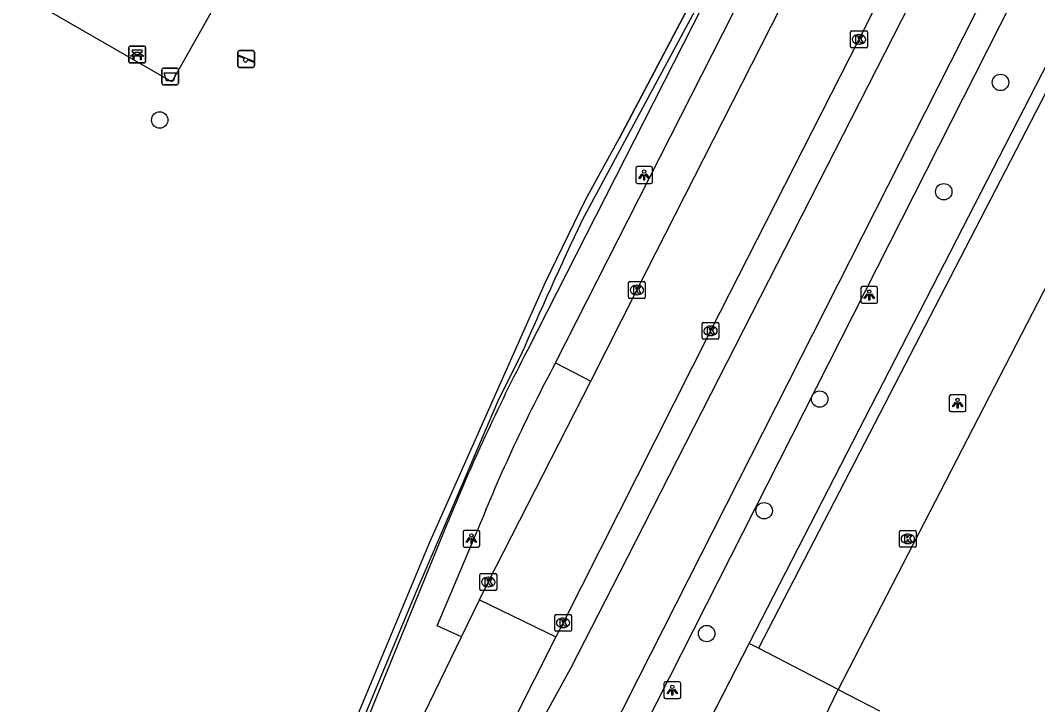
# Model space of a CAD drawing. Extents: x 161848 to 162726, y 385382 to 386521.
# Drawn here: x 162501.6 to 162562.1, y 385471.2 to 385511.9 of the extents above; entities that cross this region are included whole.
import ezdxf

# ---------------------------------------------------------------- set-up
doc = ezdxf.new("R2010")
doc.units = 0
for name, color, linetype in [('IMGEO_Afvalbak', 7, 'Continuous'), ('IMGEO_Bank', 7, 'Continuous'), ('IMGEO_Boom', 7, 'Continuous'), ('IMGEO_Fietspad_gesloten', 7, 'Continuous'), ('IMGEO_Groenvoorziening', 7, 'Continuous'), ('IMGEO_Haag', 7, 'Continuous'), ('IMGEO_Hek', 7, 'Continuous'), ('IMGEO_Kolk', 7, 'Continuous'), ('IMGEO_Lichtpunt', 7, 'Continuous'), ('IMGEO_Parkeervlak_gesloten', 7, 'Continuous'), ('IMGEO_Parkeervlak_open', 7, 'Continuous'), ('IMGEO_Rijbaan_lokaal_gesloten', 7, 'Continuous'), ('IMGEO_Rijbaan_lokaal_open', 7, 'Continuous'), ('IMGEO_Speelvoorziening', 7, 'Continuous'), ('IMGEO_Voetpad_open', 7, 'Continuous')]:
    doc.layers.add(name, color=color, linetype=linetype)

msp = doc.modelspace()

# ---------------------------------------------------------------- linework, layer by layer
at = {"layer": 'IMGEO_Afvalbak'}
for p, q in [((162509.978, 385508.158), (162509.978, 385508.958)), ((162509.978, 385508.958), (162509.978, 385508.158)), ((162510.078, 385509.058), (162510.868, 385509.058)), ((162510.868, 385509.058), (162510.078, 385509.058)), ((162510.968, 385508.958), (162510.968, 385508.158)), ((162510.968, 385508.158), (162510.968, 385508.958)), ((162510.868, 385508.058), (162510.078, 385508.058)), ((162510.078, 385508.058), (162510.868, 385508.058))]:
    msp.add_line(p, q, dxfattribs=at)
msp.add_lwpolyline([(162510.121, 385508.772), (162510.825, 385508.772), (162510.676, 385508.302), (162510.27, 385508.302), (162510.121, 385508.772)], dxfattribs=at)
for centre, start, end in [((162510.078, 385508.958), 90, 180), ((162510.078, 385508.958), 90, 180), ((162510.868, 385508.958), 0, 90), ((162510.868, 385508.958), 360, 90), ((162510.078, 385508.158), 180, 270), ((162510.078, 385508.158), 180, 270), ((162510.868, 385508.158), 270, 0), ((162510.868, 385508.158), 270, 0)]:
    msp.add_arc(centre, 0.1, start, end, dxfattribs=at)
at = {"layer": 'IMGEO_Bank'}
for p, q in [((162508.014, 385509.439), (162508.014, 385510.28)), ((162508.014, 385510.28), (162508.014, 385509.439)), ((162508.089, 385510.364), (162508.93, 385510.364)), ((162508.93, 385510.364), (162508.089, 385510.364)), ((162508.323, 385509.87), (162508.323, 385509.976)), ((162508.367, 385509.976), (162508.367, 385509.87)), ((162508.655, 385509.982), (162508.373, 385509.982)), ((162508.661, 385509.87), (162508.661, 385509.976)), ((162508.705, 385509.976), (162508.705, 385509.87)), ((162509.014, 385510.289), (162509.014, 385509.448)), ((162509.014, 385509.448), (162509.014, 385510.289)), ((162508.939, 385509.364), (162508.098, 385509.364)), ((162508.098, 385509.364), (162508.939, 385509.364)), ((162508.711, 385509.762), (162508.318, 385509.762)), ((162508.373, 385509.864), (162508.655, 385509.864))]:
    msp.add_line(p, q, dxfattribs=at)
for points in [[(162508.317, 385509.982), (162508.231, 385509.982), (162508.231, 385510.143), (162508.794, 385510.143), (162508.794, 385509.982), (162508.711, 385509.982)], [(162508.261, 385509.762), (162508.119, 385509.762), (162508.231, 385509.864), (162508.317, 385509.864)], [(162508.311, 385509.755), (162508.311, 385509.548), (162508.268, 385509.548), (162508.268, 385509.755)], [(162508.711, 385509.864), (162508.794, 385509.864), (162508.906, 385509.762), (162508.767, 385509.762)], [(162508.761, 385509.755), (162508.761, 385509.548), (162508.717, 385509.548), (162508.717, 385509.755)]]:
    msp.add_lwpolyline(points, dxfattribs=at)
for centre, radius, start, end in [((162508.092, 385510.286), 0.0779, 92.4484, 184.28452), ((162508.092, 385510.286), 0.0779, 92.4484, 184.28452), ((162508.316, 385509.975), 0.00671, 2.89567, 87.10433), ((162508.373, 385509.975), 0.00671, 92.89567, 177.10433), ((162508.655, 385509.975), 0.00671, 2.89567, 87.10433), ((162508.712, 385509.975), 0.00671, 92.89567, 177.10433), ((162508.936, 385510.286), 0.0779, 2.4484, 94.28452), ((162508.936, 385510.286), 0.0779, 2.4484, 94.28452), ((162508.092, 385509.442), 0.0779, 182.4484, 274.28452), ((162508.092, 385509.442), 0.0779, 182.4484, 274.28452), ((162508.261, 385509.755), 0.00671, 2.89567, 87.10433), ((162508.318, 385509.755), 0.00671, 92.89567, 177.10433), ((162508.316, 385509.871), 0.00671, 272.89567, 357.10433), ((162508.373, 385509.871), 0.00671, 182.89567, 267.10433), ((162508.655, 385509.871), 0.00671, 272.89567, 357.10433), ((162508.712, 385509.871), 0.00671, 182.89567, 267.10433), ((162508.71, 385509.755), 0.00671, 2.89567, 87.10433), ((162508.767, 385509.755), 0.00671, 92.89567, 177.10433), ((162508.936, 385509.442), 0.0779, 272.4484, 4.28452), ((162508.936, 385509.442), 0.0779, 272.4484, 4.28452)]:
    msp.add_arc(centre, radius, start, end, dxfattribs=at)
at = {"layer": 'IMGEO_Boom'}
for centre in [(162559.897, 385508.206), (162509.858, 385505.967), (162556.522, 385501.696), (162549.133, 385489.35), (162545.829, 385482.7), (162542.412, 385475.388)]:
    msp.add_circle(centre, 0.489, dxfattribs=at)
at = {"layer": 'IMGEO_Fietspad_gesloten'}
for points in [[(162578.739, 385551.202), (162559.885, 385515.266), (162538.332, 385472.709), (162530.701, 385457.591)], [(162528.019, 385461.045), (162530.814, 385466.933), (162534.335, 385473.329), (162537.23, 385478.985), (162556.467, 385516.741)]]:
    msp.add_lwpolyline(points, dxfattribs=at)
at = {"layer": 'IMGEO_Groenvoorziening'}
for points in [[(162511.727, 385523.716), (162517.465, 385520.441), (162510.579, 385508.238), (162498.496, 385515.202), (162504.878, 385526.574)], [(162537.199, 385504.871), (162545.922, 385521.449)], [(162544.946, 385474.804), (162563.469, 385510.865)], [(162540.691, 385466.519), (162544.946, 385474.804)], [(162545.487, 385474.527), (162544.946, 385474.804)], [(162546.304, 385463.918), (162550.233, 385472.064)]]:
    msp.add_lwpolyline(points, dxfattribs=at)
at = {"layer": 'IMGEO_Haag'}
for points in [[(162545.922, 385521.449), (162537.199, 385504.871)], [(162545.947, 385520.54), (162544.641, 385517.958), (162534.994, 385500)], [(162531.318, 385491.896), (162529.989, 385489.222), (162526.365, 385480.78), (162525.082, 385477.793), (162518.645, 385462.309), (162518.279, 385462.455), (162525.906, 385480.798), (162532.824, 385496.317), (162535.197, 385501.211), (162537.199, 385504.871)]]:
    msp.add_lwpolyline(points, dxfattribs=at)
msp.add_arc((162825.16, 385363.494), 320.671, 154.80579, 156.39582, dxfattribs=at)
at = {"layer": 'IMGEO_Hek'}
for points in [[(162544.946, 385474.804), (162563.469, 385510.865)], [(162540.528, 385466.202), (162544.946, 385474.804)]]:
    msp.add_lwpolyline(points, dxfattribs=at)
at = {"layer": 'IMGEO_Kolk'}
for p, q in [((162550.974, 385510.346), (162550.974, 385511.198)), ((162551.049, 385511.272), (162551.901, 385511.272)), ((162551.975, 385511.198), (162551.975, 385510.346)), ((162551.462, 385511.052), (162551.487, 385511.052)), ((162551.901, 385510.272), (162551.049, 385510.272)), ((162551.485, 385510.492), (162551.46, 385510.492)), ((162537.755, 385495.419), (162537.755, 385496.271)), ((162537.83, 385496.345), (162538.682, 385496.345)), ((162538.243, 385496.125), (162538.268, 385496.125)), ((162538.756, 385496.271), (162538.756, 385495.419)), ((162538.266, 385495.565), (162538.241, 385495.565)), ((162538.682, 385495.345), (162537.83, 385495.345)), ((162542.138, 385492.988), (162542.138, 385493.84)), ((162542.213, 385493.914), (162543.065, 385493.914)), ((162542.626, 385493.694), (162542.651, 385493.694)), ((162543.139, 385493.84), (162543.139, 385492.988)), ((162542.649, 385493.134), (162542.624, 385493.134)), ((162543.065, 385492.914), (162542.213, 385492.914)), ((162553.882, 385480.6), (162553.882, 385481.452)), ((162553.957, 385481.526), (162554.809, 385481.526)), ((162554.883, 385481.452), (162554.883, 385480.6)), ((162554.37, 385481.306), (162554.395, 385481.306)), ((162554.809, 385480.526), (162553.957, 385480.526)), ((162554.393, 385480.746), (162554.368, 385480.746)), ((162528.911, 385478.03), (162528.911, 385478.882)), ((162528.986, 385478.956), (162529.838, 385478.956)), ((162529.399, 385478.736), (162529.424, 385478.736)), ((162529.912, 385478.882), (162529.912, 385478.03)), ((162529.838, 385477.956), (162528.986, 385477.956)), ((162529.422, 385478.176), (162529.397, 385478.176)), ((162533.364, 385475.598), (162533.364, 385476.45)), ((162533.439, 385476.524), (162534.291, 385476.524)), ((162533.852, 385476.304), (162533.877, 385476.304)), ((162534.365, 385476.45), (162534.365, 385475.598)), ((162534.291, 385475.524), (162533.439, 385475.524)), ((162533.875, 385475.744), (162533.85, 385475.744))]:
    msp.add_line(p, q, dxfattribs=at)
for points in [[(162550.974, 385510.346), (162550.974, 385511.198)], [(162551.049, 385511.272), (162551.901, 385511.272)], [(162551.975, 385511.198), (162551.975, 385510.346)], [(162551.295, 385510.972), (162551.418, 385510.972), (162551.418, 385510.821), (162551.548, 385510.972), (162551.712, 385510.972), (162551.566, 385510.821), (162551.719, 385510.572), (162551.567, 385510.572), (162551.482, 385510.736), (162551.418, 385510.669), (162551.418, 385510.572), (162551.295, 385510.572), (162551.295, 385510.972)], [(162551.901, 385510.272), (162551.049, 385510.272)], [(162537.755, 385495.419), (162537.755, 385496.271)], [(162537.83, 385496.345), (162538.682, 385496.345)], [(162538.076, 385496.045), (162538.199, 385496.045), (162538.199, 385495.894), (162538.329, 385496.045), (162538.493, 385496.045), (162538.347, 385495.894), (162538.5, 385495.645), (162538.348, 385495.645), (162538.263, 385495.809), (162538.199, 385495.742), (162538.199, 385495.645), (162538.076, 385495.645), (162538.076, 385496.045)], [(162538.756, 385496.271), (162538.756, 385495.419)], [(162538.682, 385495.345), (162537.83, 385495.345)], [(162542.138, 385492.988), (162542.138, 385493.84)], [(162542.213, 385493.914), (162543.065, 385493.914)], [(162542.459, 385493.614), (162542.582, 385493.614), (162542.582, 385493.463), (162542.712, 385493.614), (162542.876, 385493.614), (162542.73, 385493.463), (162542.883, 385493.214), (162542.731, 385493.214), (162542.646, 385493.378), (162542.582, 385493.311), (162542.582, 385493.214), (162542.459, 385493.214), (162542.459, 385493.614)], [(162543.139, 385493.84), (162543.139, 385492.988)], [(162543.065, 385492.914), (162542.213, 385492.914)], [(162553.882, 385480.6), (162553.882, 385481.452)], [(162553.957, 385481.526), (162554.809, 385481.526)], [(162554.883, 385481.452), (162554.883, 385480.6)], [(162554.203, 385481.226), (162554.326, 385481.226), (162554.326, 385481.075), (162554.456, 385481.226), (162554.62, 385481.226), (162554.474, 385481.075), (162554.627, 385480.826), (162554.475, 385480.826), (162554.39, 385480.99), (162554.326, 385480.923), (162554.326, 385480.826), (162554.203, 385480.826), (162554.203, 385481.226)], [(162554.809, 385480.526), (162553.957, 385480.526)], [(162528.911, 385478.03), (162528.911, 385478.882)], [(162528.986, 385478.956), (162529.838, 385478.956)], [(162529.232, 385478.656), (162529.355, 385478.656), (162529.355, 385478.505), (162529.485, 385478.656), (162529.649, 385478.656), (162529.503, 385478.505), (162529.656, 385478.256), (162529.504, 385478.256), (162529.419, 385478.42), (162529.355, 385478.353), (162529.355, 385478.256), (162529.232, 385478.256), (162529.232, 385478.656)], [(162529.912, 385478.882), (162529.912, 385478.03)], [(162529.838, 385477.956), (162528.986, 385477.956)], [(162533.364, 385475.598), (162533.364, 385476.45)], [(162533.439, 385476.524), (162534.291, 385476.524)], [(162533.685, 385476.224), (162533.808, 385476.224), (162533.808, 385476.073), (162533.938, 385476.224), (162534.102, 385476.224), (162533.956, 385476.073), (162534.109, 385475.824), (162533.957, 385475.824), (162533.872, 385475.988), (162533.808, 385475.921), (162533.808, 385475.824), (162533.685, 385475.824), (162533.685, 385476.224)], [(162534.365, 385476.45), (162534.365, 385475.598)], [(162534.291, 385475.524), (162533.439, 385475.524)]]:
    msp.add_lwpolyline(points, dxfattribs=at)
for centre, start, end in [((162551.051, 385511.196), 91.55205, 178.44795), ((162551.051, 385511.196), 91.55205, 178.44795), ((162551.899, 385511.196), 1.55205, 88.44795), ((162551.899, 385511.196), 1.55205, 88.44795), ((162551.051, 385510.348), 181.55205, 268.44795), ((162551.051, 385510.348), 181.55205, 268.44795), ((162551.899, 385510.348), 271.55205, 358.44795), ((162551.899, 385510.348), 271.55205, 358.44795), ((162537.832, 385496.269), 91.55205, 178.44795), ((162537.832, 385496.269), 91.55205, 178.44795), ((162538.68, 385496.269), 1.55205, 88.44795), ((162538.68, 385496.269), 1.55205, 88.44795), ((162537.832, 385495.421), 181.55205, 268.44795), ((162537.832, 385495.421), 181.55205, 268.44795), ((162538.68, 385495.421), 271.55205, 358.44795), ((162538.68, 385495.421), 271.55205, 358.44795), ((162542.215, 385493.838), 91.55205, 178.44795), ((162542.215, 385493.838), 91.55205, 178.44795), ((162543.063, 385493.838), 1.55205, 88.44795), ((162543.063, 385493.838), 1.55205, 88.44795), ((162542.215, 385492.99), 181.55205, 268.44795), ((162542.215, 385492.99), 181.55205, 268.44795), ((162543.063, 385492.99), 271.55205, 358.44795), ((162543.063, 385492.99), 271.55205, 358.44795), ((162553.959, 385481.45), 91.55205, 178.44795), ((162553.959, 385481.45), 91.55205, 178.44795), ((162554.807, 385481.45), 1.55205, 88.44795), ((162554.807, 385481.45), 1.55205, 88.44795), ((162553.959, 385480.602), 181.55205, 268.44795), ((162553.959, 385480.602), 181.55205, 268.44795), ((162554.807, 385480.602), 271.55205, 358.44795), ((162554.807, 385480.602), 271.55205, 358.44795), ((162528.988, 385478.88), 91.55205, 178.44795), ((162528.988, 385478.88), 91.55205, 178.44795), ((162529.836, 385478.88), 1.55205, 88.44795), ((162529.836, 385478.88), 1.55205, 88.44795), ((162528.988, 385478.032), 181.55205, 268.44795), ((162528.988, 385478.032), 181.55205, 268.44795), ((162529.836, 385478.032), 271.55205, 358.44795), ((162529.836, 385478.032), 271.55205, 358.44795), ((162533.441, 385476.448), 91.55205, 178.44795), ((162533.441, 385476.448), 91.55205, 178.44795), ((162534.289, 385476.448), 1.55205, 88.44795), ((162534.289, 385476.448), 1.55205, 88.44795), ((162533.441, 385475.6), 181.55205, 268.44795), ((162533.441, 385475.6), 181.55205, 268.44795), ((162534.289, 385475.6), 271.55205, 358.44795), ((162534.289, 385475.6), 271.55205, 358.44795)]:
    msp.add_arc(centre, 0.0765, start, end, dxfattribs=at)
for centre, major_axis, ratio, start_param, end_param in [((162551.461, 385510.772), (-0.387, 0.002), 0.722429, 4.712389, 7.853982), ((162551.486, 385510.772), (-0.39, 0.002), 0.717154, 1.570796, 4.712389), ((162538.242, 385495.845), (-0.387, 0.002), 0.722429, 4.712389, 7.853982), ((162538.267, 385495.845), (-0.39, 0.002), 0.717154, 1.570796, 4.712389), ((162542.625, 385493.414), (-0.387, 0.002), 0.722429, 4.712389, 7.853982), ((162542.65, 385493.414), (-0.39, 0.002), 0.717154, 1.570796, 4.712389), ((162554.369, 385481.026), (-0.387, 0.002), 0.722429, 4.712389, 7.853982), ((162554.394, 385481.026), (-0.39, 0.002), 0.717154, 1.570796, 4.712389), ((162529.398, 385478.456), (-0.387, 0.002), 0.722429, 4.712389, 7.853982), ((162529.423, 385478.456), (-0.39, 0.002), 0.717154, 1.570796, 4.712389), ((162533.851, 385476.024), (-0.387, 0.002), 0.722429, 4.712389, 7.853982), ((162533.876, 385476.024), (-0.39, 0.002), 0.717154, 1.570796, 4.712389)]:
    msp.add_ellipse(centre, major_axis=major_axis, ratio=ratio, start_param=start_param, end_param=end_param, dxfattribs=at)
at = {"layer": 'IMGEO_Lichtpunt'}
for p, q in [((162538.191, 385503.096), (162538.191, 385502.289)), ((162538.191, 385503.096), (162538.191, 385502.289)), ((162539.093, 385503.191), (162538.285, 385503.191)), ((162539.093, 385503.191), (162538.285, 385503.191)), ((162539.187, 385502.289), (162539.187, 385503.096)), ((162539.187, 385502.289), (162539.187, 385503.096)), ((162538.285, 385502.195), (162539.093, 385502.195)), ((162538.285, 385502.195), (162539.093, 385502.195)), ((162552.49, 385496.049), (162551.682, 385496.049)), ((162552.49, 385496.049), (162551.682, 385496.049)), ((162551.588, 385495.954), (162551.588, 385495.147)), ((162551.588, 385495.954), (162551.588, 385495.147)), ((162552.584, 385495.147), (162552.584, 385495.954)), ((162552.584, 385495.147), (162552.584, 385495.954)), ((162551.682, 385495.053), (162552.49, 385495.053)), ((162551.682, 385495.053), (162552.49, 385495.053)), ((162556.848, 385489.506), (162556.848, 385488.699)), ((162556.848, 385489.506), (162556.848, 385488.699)), ((162557.75, 385489.601), (162556.942, 385489.601)), ((162557.75, 385489.601), (162556.942, 385489.601)), ((162557.844, 385488.699), (162557.844, 385489.506)), ((162557.844, 385488.699), (162557.844, 385489.506)), ((162556.942, 385488.605), (162557.75, 385488.605)), ((162556.942, 385488.605), (162557.75, 385488.605)), ((162527.908, 385481.436), (162527.908, 385480.629)), ((162527.908, 385481.436), (162527.908, 385480.629)), ((162528.81, 385481.531), (162528.002, 385481.531)), ((162528.81, 385481.531), (162528.002, 385481.531)), ((162528.904, 385480.629), (162528.904, 385481.436)), ((162528.904, 385480.629), (162528.904, 385481.436)), ((162528.002, 385480.535), (162528.81, 385480.535)), ((162528.002, 385480.535), (162528.81, 385480.535)), ((162539.867, 385472.416), (162539.867, 385471.609)), ((162539.867, 385472.416), (162539.867, 385471.609)), ((162540.769, 385472.511), (162539.961, 385472.511)), ((162540.769, 385472.511), (162539.961, 385472.511)), ((162540.863, 385471.609), (162540.863, 385472.416)), ((162540.863, 385471.609), (162540.863, 385472.416)), ((162539.961, 385471.515), (162540.769, 385471.515)), ((162539.961, 385471.515), (162540.769, 385471.515))]:
    msp.add_line(p, q, dxfattribs=at)
for points in [[(162538.565, 385502.76), (162538.604, 385502.732), (162538.416, 385502.47), (162538.378, 385502.497), (162538.565, 385502.76)], [(162538.667, 385502.712), (162538.714, 385502.712), (162538.714, 385502.39), (162538.667, 385502.39), (162538.667, 385502.712)], [(162538.777, 385502.732), (162538.815, 385502.759), (162539.002, 385502.497), (162538.963, 385502.469), (162538.777, 385502.732)], [(162551.962, 385495.618), (162552.001, 385495.59), (162551.813, 385495.328), (162551.775, 385495.355), (162551.962, 385495.618)], [(162552.064, 385495.57), (162552.111, 385495.57), (162552.111, 385495.248), (162552.064, 385495.248), (162552.064, 385495.57)], [(162552.174, 385495.59), (162552.212, 385495.617), (162552.399, 385495.355), (162552.36, 385495.327), (162552.174, 385495.59)], [(162557.222, 385489.17), (162557.261, 385489.142), (162557.073, 385488.88), (162557.035, 385488.907), (162557.222, 385489.17)], [(162557.324, 385489.122), (162557.371, 385489.122), (162557.371, 385488.8), (162557.324, 385488.8), (162557.324, 385489.122)], [(162557.434, 385489.142), (162557.472, 385489.169), (162557.659, 385488.907), (162557.62, 385488.879), (162557.434, 385489.142)], [(162528.282, 385481.1), (162528.321, 385481.072), (162528.133, 385480.81), (162528.095, 385480.837), (162528.282, 385481.1)], [(162528.384, 385481.052), (162528.431, 385481.052), (162528.431, 385480.73), (162528.384, 385480.73), (162528.384, 385481.052)], [(162528.494, 385481.072), (162528.532, 385481.099), (162528.719, 385480.837), (162528.68, 385480.809), (162528.494, 385481.072)], [(162540.241, 385472.08), (162540.28, 385472.052), (162540.092, 385471.79), (162540.054, 385471.817), (162540.241, 385472.08)], [(162540.343, 385472.032), (162540.39, 385472.032), (162540.39, 385471.71), (162540.343, 385471.71), (162540.343, 385472.032)], [(162540.453, 385472.052), (162540.491, 385472.079), (162540.678, 385471.817), (162540.639, 385471.789), (162540.453, 385472.052)]]:
    msp.add_lwpolyline(points, dxfattribs=at)
for centre in [(162538.69, 385502.894), (162552.087, 385495.752), (162557.347, 385489.304), (162528.407, 385481.234), (162540.366, 385472.214)]:
    msp.add_circle(centre, 0.0994, dxfattribs=at)
for centre, start, end in [((162538.285, 385503.096), 90, 180), ((162538.285, 385503.096), 90, 180), ((162539.093, 385503.096), 0, 90), ((162539.093, 385503.096), 0, 90), ((162538.285, 385502.289), 180, 270), ((162538.285, 385502.289), 180, 270), ((162539.093, 385502.289), 270, 0), ((162539.093, 385502.289), 270, 360), ((162551.682, 385495.954), 90, 180), ((162551.682, 385495.954), 90, 180), ((162552.49, 385495.954), 0, 90), ((162552.49, 385495.954), 0, 90), ((162551.682, 385495.147), 180, 270), ((162551.682, 385495.147), 180, 270), ((162552.49, 385495.147), 270, 0), ((162552.49, 385495.147), 270, 360), ((162556.942, 385489.506), 90, 180), ((162556.942, 385489.506), 90, 180), ((162557.75, 385489.506), 0, 90), ((162557.75, 385489.506), 0, 90), ((162556.942, 385488.699), 180, 270), ((162556.942, 385488.699), 180, 270), ((162557.75, 385488.699), 270, 0), ((162557.75, 385488.699), 270, 360), ((162528.002, 385481.436), 90, 180), ((162528.002, 385481.436), 90, 180), ((162528.81, 385481.436), 0, 90), ((162528.81, 385481.436), 0, 90), ((162528.002, 385480.629), 180, 270), ((162528.002, 385480.629), 180, 270), ((162528.81, 385480.629), 270, 0), ((162528.81, 385480.629), 270, 360), ((162539.961, 385472.416), 90, 180), ((162539.961, 385472.416), 90, 180), ((162540.769, 385472.416), 0, 90), ((162540.769, 385472.416), 0, 90), ((162539.961, 385471.609), 180, 270), ((162539.961, 385471.609), 180, 270), ((162540.769, 385471.609), 270, 0), ((162540.769, 385471.609), 270, 360)]:
    msp.add_arc(centre, 0.0946, start, end, dxfattribs=at)
at = {"layer": 'IMGEO_Parkeervlak_gesloten'}
for points in [[(162569.471, 385509.373), (162550.233, 385472.064)], [(162550.233, 385472.064), (162552.687, 385470.791)]]:
    msp.add_lwpolyline(points, dxfattribs=at)
at = {"layer": 'IMGEO_Parkeervlak_open'}
for points in [[(162564.112, 385510.526), (162545.487, 385474.527)], [(162550.233, 385472.064), (162545.487, 385474.527)]]:
    msp.add_lwpolyline(points, dxfattribs=at)
at = {"layer": 'IMGEO_Rijbaan_lokaal_gesloten'}
for points in [[(162535.513, 385490.426), (162538.256, 385495.845), (162550.807, 385520.544)], [(162555.262, 385518.28), (162551.475, 385510.772), (162542.639, 385493.414), (162533.865, 385476.024), (162533.423, 385475.202)], [(162528.884, 385477.401), (162529.412, 385478.456), (162535.513, 385490.426)], [(162527.814, 385475.193), (162528.884, 385477.401)], [(162528.884, 385477.401), (162533.423, 385475.202)], [(162521.448, 385462.048), (162527.814, 385475.193)], [(162533.423, 385475.202), (162529.575, 385467.554), (162526.912, 385462.215), (162525.851, 385459.949)]]:
    msp.add_lwpolyline(points, dxfattribs=at)
at = {"layer": 'IMGEO_Rijbaan_lokaal_open'}
for points in [[(162533.412, 385491.508), (162549.588, 385523.376)], [(162533.412, 385491.508), (162535.513, 385490.426)]]:
    msp.add_lwpolyline(points, dxfattribs=at)
at = {"layer": 'IMGEO_Speelvoorziening'}
for p, q in [((162514.505, 385509.199), (162514.505, 385509.999)), ((162514.505, 385509.999), (162514.505, 385509.199)), ((162514.605, 385510.099), (162515.395, 385510.099)), ((162515.395, 385510.099), (162514.605, 385510.099)), ((162515.495, 385509.999), (162515.495, 385509.199)), ((162515.495, 385509.199), (162515.495, 385509.999)), ((162514.888, 385509.627), (162514.549, 385509.764)), ((162514.574, 385509.824), (162515.45, 385509.471)), ((162515.426, 385509.411), (162515.086, 385509.548)), ((162515.395, 385509.099), (162514.605, 385509.099)), ((162514.605, 385509.099), (162515.395, 385509.099))]:
    msp.add_line(p, q, dxfattribs=at)
for centre, radius, start, end in [((162514.605, 385509.999), 0.1, 90, 180), ((162514.605, 385509.999), 0.1, 90, 180), ((162515.395, 385509.999), 0.1, 0, 90), ((162515.395, 385509.999), 0.1, 360, 90), ((162514.562, 385509.794), 0.0327, 68.07798, 248.07798), ((162514.967, 385509.537), 0.12, 130.99278, 5.16318), ((162515.438, 385509.441), 0.0327, 248.07798, 68.07798), ((162514.605, 385509.199), 0.1, 180, 270), ((162514.605, 385509.199), 0.1, 180, 270), ((162515.395, 385509.199), 0.1, 270, 0), ((162515.395, 385509.199), 0.1, 270, 0)]:
    msp.add_arc(centre, radius, start, end, dxfattribs=at)
at = {"layer": 'IMGEO_Voetpad_open'}
for points in [[(162538.087, 385467.355), (162538.11, 385467.42), (162537.625, 385467.649), (162539.455, 385471.324), (162561.333, 385514.5), (162580.168, 385550.533)], [(162546.694, 385522.016), (162546.797, 385521.895), (162531.737, 385492.257)], [(162526.926, 385481.835), (162518.729, 385461.733), (162516.275, 385455.652)], [(162527.814, 385475.193), (162526.363, 385475.84), (162528.751, 385481.485)]]:
    msp.add_lwpolyline(points, dxfattribs=at)
for centre, radius, start, end in [((162643.682, 385434.26), 126.077, 152.61183, 157.83022), ((162619.275, 385445.484), 97.42, 151.80787, 158.31241)]:
    msp.add_arc(centre, radius, start, end, dxfattribs=at)

doc.saveas('drawing.dxf')
